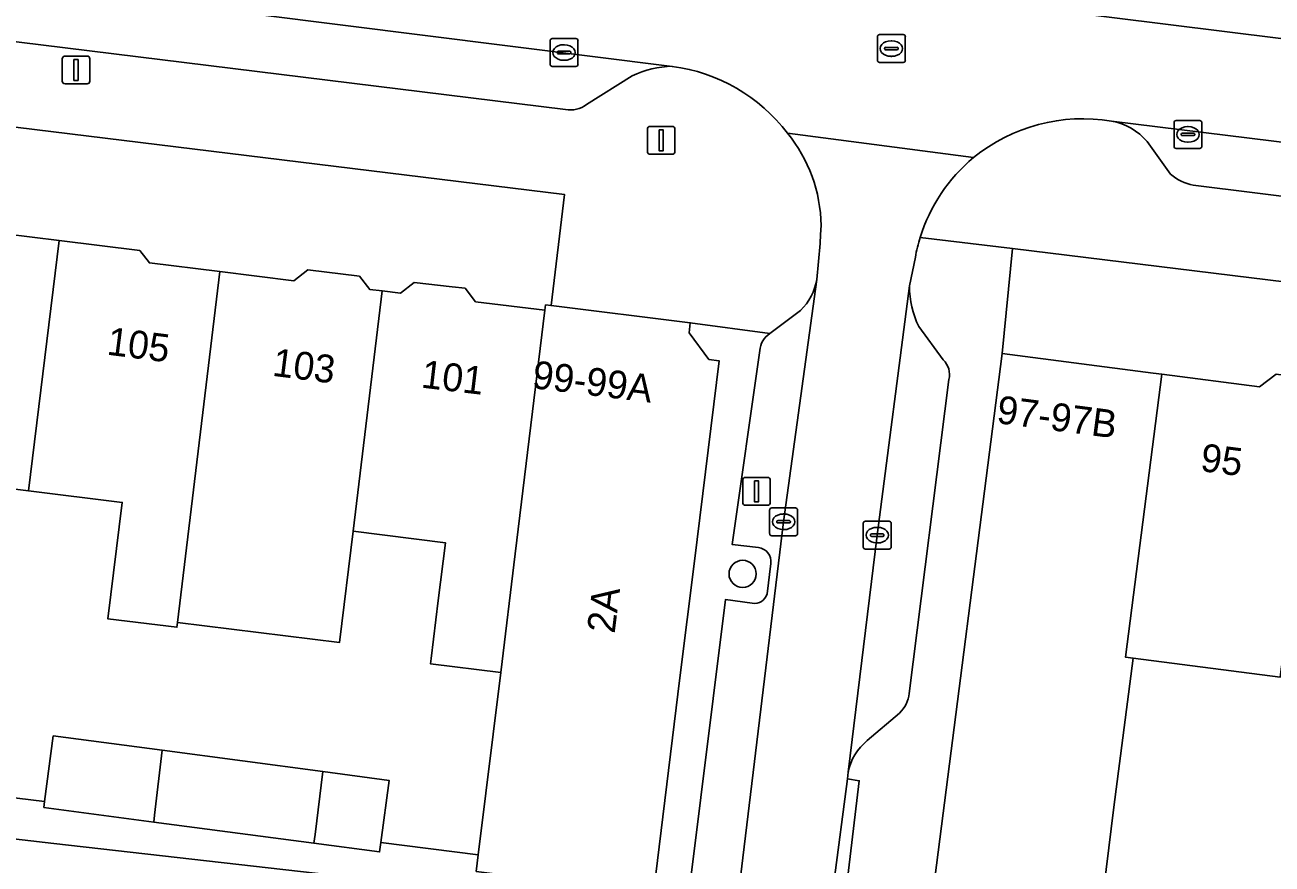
# Model space of a CAD drawing. Extents: x 158086 to 159499, y 382904 to 383981.
# Drawn here: x 158484.67 to 158529.42, y 383350.79 to 383380.92 of the extents above; entities that cross this region are included whole.
import ezdxf

# ---------------------------------------------------------------- set-up
doc = ezdxf.new("R2010")
doc.units = 0
for name, color, linetype in [('IMGEO_Berm_groen', 7, 'Continuous'), ('IMGEO_Boom', 7, 'Continuous'), ('IMGEO_Erf', 7, 'Continuous'), ('IMGEO_Kolk', 7, 'Continuous'), ('IMGEO_Lichtmast', 7, 'Continuous'), ('IMGEO_Pand', 7, 'Continuous'), ('IMGEO_Pand_nummerreeks', 7, 'Continuous'), ('IMGEO_Parkeervlak_open', 7, 'Continuous'), ('IMGEO_Rijbaan_lokaal_gesloten', 7, 'Continuous'), ('IMGEO_Rijbaan_lokaal_open', 7, 'Continuous'), ('IMGEO_Rioolput', 7, 'Continuous'), ('IMGEO_Voetpad_open', 7, 'Continuous')]:
    doc.layers.add(name, color=color, linetype=linetype)

msp = doc.modelspace()

# ---------------------------------------------------------------- linework, layer by layer
at = {"layer": 'IMGEO_Berm_groen'}
msp.add_lwpolyline([(158538.64, 383385.899), (158510.146, 383389.39), (158509.228, 383382.991), (158538.003, 383379.406), (158577.958, 383374.428), (158581.369, 383374.024)], dxfattribs=at)
at = {"layer": 'IMGEO_Boom'}
msp.add_circle((158510.421, 383361.21), 0.489, dxfattribs=at)
at = {"layer": 'IMGEO_Erf'}
for points in [[(158480.073, 383373.9), (158485.894, 383373.18), (158488.787, 383372.822), (158489.135, 383372.376), (158491.668, 383372.063), (158494.318, 383371.735), (158494.821, 383372.127), (158496.669, 383371.899), (158497.039, 383371.424), (158497.49, 383371.368), (158498.142, 383371.288), (158498.639, 383371.676), (158500, 383371.52), (158500.464, 383371.467), (158500.841, 383370.983), (158503.327, 383370.676), (158503.351, 383370.87), (158503.549, 383370.846), (158504.029, 383374.837), (158462.868, 383379.879)], [(158537.16, 383370.801), (158520.1, 383372.893), (158519.734, 383369.12), (158525.15, 383368.417), (158525.457, 383368.377), (158528.965, 383367.922), (158529.558, 383368.379)], [(158477.499, 383354.002), (158485.376, 383353.038), (158485.688, 383355.396), (158489.594, 383354.878), (158495.356, 383354.115), (158497.737, 383353.799), (158497.44, 383351.563), (158500.936, 383351.127), (158501.745, 383357.675), (158499.22, 383357.987), (158499.243, 383358.177), (158499.499, 383360.254), (158499.756, 383362.331), (158496.441, 383362.741), (158495.956, 383358.749), (158490.142, 383359.468), (158490.121, 383359.295), (158487.642, 383359.602), (158488.158, 383363.779), (158484.801, 383364.194), (158481.895, 383364.553)], [(158529.707, 383357.503), (158524.428, 383358.187), (158523.734, 383352.833), (158523.29, 383349.142), (158528.585, 383348.506), (158528.62, 383348.804), (158531.681, 383348.425)], [(158488.132, 383321.013), (158488.727, 383325.948), (158487.288, 383326.121), (158487.62, 383328.868), (158491.905, 383328.351), (158492.147, 383330.352), (158492.742, 383335.268), (158488.847, 383335.738), (158489.46, 383340.827), (158493.357, 383340.357), (158493.838, 383340.299), (158493.852, 383340.414), (158494.208, 383343.334), (158494.465, 383345.441), (158495.077, 383350.462), (158485.705, 383351.537), (158482.088, 383351.952)]]:
    msp.add_lwpolyline(points, dxfattribs=at)
at = {"layer": 'IMGEO_Kolk'}
for p, q in [((158503.512, 383379.503), (158503.512, 383380.355)), ((158503.587, 383380.429), (158504.439, 383380.429)), ((158504.513, 383380.355), (158504.513, 383379.503)), ((158503.771, 383379.923), (158503.771, 383379.935)), ((158504.209, 383379.886), (158503.811, 383379.886)), ((158503.814, 383379.972), (158504.212, 383379.972)), ((158504, 383380.209), (158504.025, 383380.209)), ((158504.255, 383379.935), (158504.255, 383379.923)), ((158504.439, 383379.429), (158503.587, 383379.429)), ((158504.023, 383379.649), (158503.998, 383379.649)), ((158525.899, 383376.562), (158525.899, 383377.414)), ((158525.974, 383377.488), (158526.826, 383377.488)), ((158526.387, 383377.268), (158526.412, 383377.268)), ((158526.9, 383377.414), (158526.9, 383376.562)), ((158526.158, 383376.982), (158526.158, 383376.994)), ((158526.596, 383376.945), (158526.198, 383376.945)), ((158526.201, 383377.031), (158526.599, 383377.031)), ((158526.41, 383376.708), (158526.385, 383376.708)), ((158526.642, 383376.994), (158526.642, 383376.982)), ((158526.826, 383376.488), (158525.974, 383376.488)), ((158511.39, 383362.656), (158511.39, 383363.508)), ((158511.465, 383363.582), (158512.317, 383363.582)), ((158511.878, 383363.362), (158511.903, 383363.362)), ((158512.391, 383363.508), (158512.391, 383362.656)), ((158511.649, 383363.076), (158511.649, 383363.088)), ((158512.087, 383363.039), (158511.689, 383363.039)), ((158511.692, 383363.125), (158512.09, 383363.125)), ((158511.901, 383362.802), (158511.876, 383362.802)), ((158512.133, 383363.088), (158512.133, 383363.076)), ((158514.749, 383362.177), (158514.749, 383363.029)), ((158514.824, 383363.103), (158515.676, 383363.103)), ((158515.237, 383362.883), (158515.262, 383362.883)), ((158515.75, 383363.029), (158515.75, 383362.177)), ((158512.317, 383362.582), (158511.465, 383362.582)), ((158515.008, 383362.597), (158515.008, 383362.609)), ((158515.446, 383362.56), (158515.048, 383362.56)), ((158515.051, 383362.646), (158515.449, 383362.646)), ((158515.26, 383362.323), (158515.235, 383362.323)), ((158515.492, 383362.609), (158515.492, 383362.597)), ((158515.676, 383362.103), (158514.824, 383362.103))]:
    msp.add_line(p, q, dxfattribs=at)
for points in [[(158503.512, 383379.503), (158503.512, 383380.355)], [(158503.587, 383380.429), (158504.439, 383380.429)], [(158504.513, 383380.355), (158504.513, 383379.503)], [(158504.439, 383379.429), (158503.587, 383379.429)], [(158525.899, 383376.562), (158525.899, 383377.414)], [(158525.974, 383377.488), (158526.826, 383377.488)], [(158526.9, 383377.414), (158526.9, 383376.562)], [(158526.826, 383376.488), (158525.974, 383376.488)], [(158511.39, 383362.656), (158511.39, 383363.508)], [(158511.465, 383363.582), (158512.317, 383363.582)], [(158512.391, 383363.508), (158512.391, 383362.656)], [(158514.749, 383362.177), (158514.749, 383363.029)], [(158514.824, 383363.103), (158515.676, 383363.103)], [(158515.75, 383363.029), (158515.75, 383362.177)], [(158512.317, 383362.582), (158511.465, 383362.582)], [(158515.676, 383362.103), (158514.824, 383362.103)]]:
    msp.add_lwpolyline(points, dxfattribs=at)
for centre, radius, start, end in [((158503.589, 383380.353), 0.0765, 91.552, 178.448), ((158503.589, 383380.353), 0.0765, 91.552, 178.448), ((158504.437, 383380.353), 0.0765, 1.552, 88.448), ((158504.437, 383380.353), 0.0765, 1.552, 88.448), ((158503.811, 383379.932), 0.0403, 85.8775, 175.7526), ((158503.808, 383379.922), 0.0366, 178.938, 274.7102), ((158504.212, 383379.929), 0.043, 264.8664, 352.4533), ((158504.216, 383379.934), 0.0386, 1.7309, 96.639), ((158503.589, 383379.505), 0.0765, 181.552, 268.448), ((158503.589, 383379.505), 0.0765, 181.552, 268.448), ((158504.437, 383379.505), 0.0765, 271.552, 358.448), ((158504.437, 383379.505), 0.0765, 271.552, 358.448), ((158525.976, 383377.412), 0.0765, 91.552, 178.448), ((158525.976, 383377.412), 0.0765, 91.552, 178.448), ((158526.824, 383377.412), 0.0765, 1.552, 88.448), ((158526.824, 383377.412), 0.0765, 1.552, 88.448), ((158526.198, 383376.991), 0.0403, 85.8775, 175.7526), ((158526.195, 383376.981), 0.0366, 178.938, 274.7102), ((158526.599, 383376.988), 0.043, 264.8664, 352.4533), ((158526.603, 383376.993), 0.0386, 1.7309, 96.639), ((158525.976, 383376.564), 0.0765, 181.552, 268.448), ((158525.976, 383376.564), 0.0765, 181.552, 268.448), ((158526.824, 383376.564), 0.0765, 271.552, 358.448), ((158526.824, 383376.564), 0.0765, 271.552, 358.448), ((158511.467, 383363.506), 0.0765, 91.552, 178.448), ((158511.467, 383363.506), 0.0765, 91.552, 178.448), ((158512.315, 383363.506), 0.0765, 1.552, 88.448), ((158512.315, 383363.506), 0.0765, 1.552, 88.448), ((158511.689, 383363.085), 0.0403, 85.8775, 175.7526), ((158511.686, 383363.075), 0.0366, 178.938, 274.7102), ((158512.09, 383363.082), 0.043, 264.8664, 352.4533), ((158512.094, 383363.087), 0.0386, 1.7309, 96.639), ((158514.826, 383363.027), 0.0765, 91.552, 178.448), ((158514.826, 383363.027), 0.0765, 91.552, 178.448), ((158515.674, 383363.027), 0.0765, 1.552, 88.448), ((158515.674, 383363.027), 0.0765, 1.552, 88.448), ((158511.467, 383362.658), 0.0765, 181.552, 268.448), ((158511.467, 383362.658), 0.0765, 181.552, 268.448), ((158512.315, 383362.658), 0.0765, 271.552, 358.448), ((158512.315, 383362.658), 0.0765, 271.552, 358.448), ((158515.048, 383362.606), 0.0403, 85.8775, 175.7526), ((158515.045, 383362.596), 0.0366, 178.938, 274.7102), ((158515.449, 383362.603), 0.043, 264.8664, 352.4533), ((158515.453, 383362.608), 0.0386, 1.7309, 96.639), ((158514.826, 383362.179), 0.0765, 181.552, 268.448), ((158514.826, 383362.179), 0.0765, 181.552, 268.448), ((158515.674, 383362.179), 0.0765, 271.552, 358.448), ((158515.674, 383362.179), 0.0765, 271.552, 358.448)]:
    msp.add_arc(centre, radius, start, end, dxfattribs=at)
for centre, major_axis, ratio, start_param, end_param in [((158503.999, 383379.929), (-0.387, 0.002), 0.722429, 4.712389, 7.853982), ((158504.024, 383379.929), (-0.39, 0.002), 0.717154, 1.570796, 4.712389), ((158526.386, 383376.988), (-0.387, 0.002), 0.722429, 4.712389, 7.853982), ((158526.411, 383376.988), (-0.39, 0.002), 0.717154, 1.570796, 4.712389), ((158511.877, 383363.082), (-0.387, 0.002), 0.722429, 4.712389, 7.853982), ((158511.902, 383363.082), (-0.39, 0.002), 0.717154, 1.570796, 4.712389), ((158515.236, 383362.603), (-0.387, 0.002), 0.722429, 4.712389, 7.853982), ((158515.261, 383362.603), (-0.39, 0.002), 0.717154, 1.570796, 4.712389)]:
    msp.add_ellipse(centre, major_axis=major_axis, ratio=ratio, start_param=start_param, end_param=end_param, dxfattribs=at)
at = {"layer": 'IMGEO_Lichtmast'}
for p, q in [((158486.108, 383379.803), (158486.898, 383379.803)), ((158486.898, 383379.803), (158486.108, 383379.803)), ((158486.008, 383378.903), (158486.008, 383379.703)), ((158486.008, 383379.703), (158486.008, 383378.903)), ((158486.998, 383379.703), (158486.998, 383378.903)), ((158486.998, 383378.903), (158486.998, 383379.703)), ((158486.898, 383378.803), (158486.108, 383378.803)), ((158486.108, 383378.803), (158486.898, 383378.803)), ((158507.003, 383376.377), (158507.003, 383377.177)), ((158507.003, 383377.177), (158507.003, 383376.377)), ((158507.103, 383377.277), (158507.893, 383377.277)), ((158507.893, 383377.277), (158507.103, 383377.277)), ((158507.993, 383377.177), (158507.993, 383376.377)), ((158507.993, 383376.377), (158507.993, 383377.177)), ((158507.893, 383376.277), (158507.103, 383376.277)), ((158507.103, 383376.277), (158507.893, 383376.277)), ((158510.423, 383363.775), (158510.423, 383364.575)), ((158510.423, 383364.575), (158510.423, 383363.775)), ((158510.523, 383364.675), (158511.313, 383364.675)), ((158511.313, 383364.675), (158510.523, 383364.675)), ((158511.413, 383364.575), (158511.413, 383363.775)), ((158511.413, 383363.775), (158511.413, 383364.575)), ((158511.313, 383363.675), (158510.523, 383363.675)), ((158510.523, 383363.675), (158511.313, 383363.675))]:
    msp.add_line(p, q, dxfattribs=at)
for points in [[(158486.428, 383379.678), (158486.578, 383379.678), (158486.578, 383378.928), (158486.428, 383378.928), (158486.428, 383379.678)], [(158507.423, 383377.152), (158507.573, 383377.152), (158507.573, 383376.402), (158507.423, 383376.402), (158507.423, 383377.152)], [(158510.843, 383364.55), (158510.993, 383364.55), (158510.993, 383363.8), (158510.843, 383363.8), (158510.843, 383364.55)]]:
    msp.add_lwpolyline(points, dxfattribs=at)
for centre, start, end in [((158486.108, 383379.703), 90, 180), ((158486.108, 383379.703), 90, 180), ((158486.898, 383379.703), 0, 90), ((158486.898, 383379.703), 360, 90), ((158486.108, 383378.903), 180, 270), ((158486.108, 383378.903), 180, 270), ((158486.898, 383378.903), 270, 0), ((158486.898, 383378.903), 270, 0), ((158507.103, 383377.177), 90, 180), ((158507.103, 383377.177), 90, 180), ((158507.893, 383377.177), 0, 90), ((158507.893, 383377.177), 360, 90), ((158507.103, 383376.377), 180, 270), ((158507.103, 383376.377), 180, 270), ((158507.893, 383376.377), 270, 0), ((158507.893, 383376.377), 270, 0), ((158510.523, 383364.575), 90, 180), ((158510.523, 383364.575), 90, 180), ((158511.313, 383364.575), 0, 90), ((158511.313, 383364.575), 360, 90), ((158510.523, 383363.775), 180, 270), ((158510.523, 383363.775), 180, 270), ((158511.313, 383363.775), 270, 0), ((158511.313, 383363.775), 270, 0)]:
    msp.add_arc(centre, 0.1, start, end, dxfattribs=at)
at = {"layer": 'IMGEO_Pand'}
for points in [[(158485.894, 383373.18), (158480.073, 383373.9), (158478.979, 383364.903), (158478.466, 383360.682), (158481.372, 383360.322), (158481.895, 383364.553), (158484.801, 383364.194)], [(158491.668, 383372.063), (158489.135, 383372.376), (158488.787, 383372.822), (158485.894, 383373.18), (158484.801, 383364.194), (158488.158, 383363.779), (158487.642, 383359.602), (158490.121, 383359.295), (158490.142, 383359.468)], [(158497.49, 383371.368), (158497.039, 383371.424), (158496.669, 383371.899), (158494.821, 383372.127), (158494.318, 383371.735), (158491.668, 383372.063), (158490.142, 383359.468), (158495.956, 383358.749), (158496.441, 383362.741)], [(158503.327, 383370.676), (158500.841, 383370.983), (158500.464, 383371.467), (158500, 383371.52), (158498.639, 383371.676), (158498.142, 383371.288), (158497.49, 383371.368), (158496.441, 383362.741), (158499.756, 383362.331), (158499.499, 383360.254), (158499.243, 383358.177), (158499.22, 383357.987), (158501.745, 383357.675), (158502.263, 383361.935)], [(158509.577, 383368.866), (158509.21, 383368.911), (158508.497, 383369.862), (158508.542, 383370.23), (158503.549, 383370.846), (158503.351, 383370.87), (158503.327, 383370.676), (158502.263, 383361.935), (158501.745, 383357.675), (158500.936, 383351.127), (158500.862, 383350.529), (158507.233, 383349.742), (158507.29, 383350.336), (158508.172, 383357.482), (158508.689, 383361.668)], [(158525.457, 383368.377), (158525.15, 383368.417), (158519.734, 383369.12), (158517.21, 383349.447), (158522.175, 383348.851), (158523.24, 383348.723), (158523.29, 383349.142), (158523.734, 383352.833), (158524.428, 383358.187), (158524.154, 383358.223)], [(158531.078, 383368.182), (158529.558, 383368.379), (158528.965, 383367.922), (158525.457, 383368.377), (158524.154, 383358.223), (158524.428, 383358.187), (158529.707, 383357.503)], [(158489.594, 383354.878), (158485.688, 383355.396), (158485.376, 383353.038), (158485.348, 383352.827), (158489.293, 383352.304), (158489.321, 383352.555)], [(158495.356, 383354.115), (158489.594, 383354.878), (158489.321, 383352.555), (158489.293, 383352.304), (158495.038, 383351.543), (158495.077, 383351.858)], [(158495.077, 383351.858), (158495.038, 383351.543), (158497.396, 383351.231), (158497.44, 383351.563), (158497.737, 383353.799), (158495.356, 383354.115)]]:
    msp.add_lwpolyline(points, close=True, dxfattribs=at)
at = {"layer": 'IMGEO_Parkeervlak_open'}
for points in [[(158507.896, 383379.433), (158463.372, 383385.022)], [(158466.503, 383382.527), (158504.059, 383377.884)], [(158504.818, 383378.062), (158506.458, 383379.087)], [(158577.071, 383370.879), (158537.643, 383375.74), (158523.656, 383377.465)], [(158524.936, 383376.731), (158525.776, 383375.558)], [(158526.589, 383375.166), (158537.455, 383373.818), (158573.886, 383369.296)], [(158506.884, 383321.754), (158511.891, 383363.082), (158513.087, 383371.78)], [(158516.412, 383371.549), (158515.248, 383362.604), (158514.207, 383354.088)], [(158512.496, 383370.669), (158511.394, 383369.843)], [(158517.619, 383368.892), (158516.744, 383370.09)], [(158511.034, 383369.228), (158510.049, 383362.264), (158510.989, 383362.16)], [(158516.396, 383356.923), (158517.819, 383368.191)], [(158511.432, 383361.589), (158511.301, 383360.491)], [(158510.764, 383360.158), (158509.802, 383360.29), (158508.481, 383349.634), (158509.471, 383349.521)], [(158514.892, 383355.228), (158516.05, 383356.217)]]:
    msp.add_lwpolyline(points, dxfattribs=at)
for centre, radius, start, end in [((158507.955, 383376.028), 3.406, 90.9888, 116.069), ((158504.24, 383378.82), 0.954, 259.0693, 307.3275), ((158523.29, 383375.344), 2.153, 40.1271, 80.2097), ((158526.972, 383376.998), 1.872, 230.3077, 258.2088), ((158511.03, 383372.162), 2.092, 314.4875, 349.4907), ((158519.489, 383371.482), 3.078, 178.7525, 206.8865), ((158511.836, 383369.171), 0.804, 123.3545, 175.959), ((158517.14, 383368.376), 0.703, 344.7185, 47.1291), ((158510.919, 383361.648), 0.516, 353.3898, 82.2211), ((158510.843, 383360.63), 0.479, 260.4958, 343.1113), ((158515.212, 383357.066), 1.193, 314.6488, 353.1337), ((158516.069, 383353.745), 1.893, 128.4325, 169.5661)]:
    msp.add_arc(centre, radius, start, end, dxfattribs=at)
at = {"layer": 'IMGEO_Rijbaan_lokaal_gesloten'}
for points in [[(158523.656, 383377.465), (158537.643, 383375.74), (158577.071, 383370.879), (158577.506, 383370.825), (158577.958, 383374.428), (158538.003, 383379.406), (158509.228, 383382.991), (158507.312, 383383.231), (158463.867, 383388.573), (158463.372, 383385.022), (158507.896, 383379.433)], [(158512.029, 383377.038), (158518.703, 383376.156)]]:
    msp.add_lwpolyline(points, dxfattribs=at)
for centre, radius, start, end in [((158507.066, 383373.237), 6.251, 37.4457, 82.3712), ((158522.625, 383371.341), 6.21, 80.4428, 129.165)]:
    msp.add_arc(centre, radius, start, end, dxfattribs=at)
at = {"layer": 'IMGEO_Rijbaan_lokaal_open'}
for points in [[(158518.703, 383376.156), (158512.029, 383377.038)], [(158513.235, 383373.724), (158513.22, 383373.391), (158513.205, 383373.07), (158513.087, 383371.78), (158511.891, 383363.082), (158506.884, 383321.754), (158510.271, 383321.33), (158510.364, 383321.557), (158510.785, 383325.784), (158513.247, 383346.183), (158513.687, 383350.119), (158514.179, 383353.86), (158514.207, 383354.088), (158515.248, 383362.604), (158516.412, 383371.549), (158516.618, 383372.578)]]:
    msp.add_lwpolyline(points, dxfattribs=at)
for centre, radius, start, end in [((158507.848, 383373.64), 5.388, 0.8932, 39.1007), ((158522.582, 383371.498), 6.062, 129.7822, 162.773), ((158522.53, 383371.518), 6.007, 162.8108, 169.8343)]:
    msp.add_arc(centre, radius, start, end, dxfattribs=at)
at = {"layer": 'IMGEO_Rioolput'}
for p, q in [((158515.257, 383379.646), (158515.257, 383380.498)), ((158515.332, 383380.572), (158516.184, 383380.572)), ((158515.745, 383380.352), (158515.77, 383380.352)), ((158516.258, 383380.498), (158516.258, 383379.646)), ((158515.516, 383380.066), (158515.516, 383380.078)), ((158515.954, 383380.029), (158515.556, 383380.029)), ((158515.559, 383380.115), (158515.957, 383380.115)), ((158515.768, 383379.792), (158515.743, 383379.792)), ((158516, 383380.078), (158516, 383380.066)), ((158516.184, 383379.572), (158515.332, 383379.572))]:
    msp.add_line(p, q, dxfattribs=at)
for points in [[(158515.257, 383379.646), (158515.257, 383380.498)], [(158515.332, 383380.572), (158516.184, 383380.572)], [(158516.258, 383380.498), (158516.258, 383379.646)], [(158516.184, 383379.572), (158515.332, 383379.572)]]:
    msp.add_lwpolyline(points, dxfattribs=at)
for centre, radius, start, end in [((158515.334, 383380.496), 0.0765, 91.552, 178.448), ((158515.334, 383380.496), 0.0765, 91.552, 178.448), ((158516.182, 383380.496), 0.0765, 1.552, 88.448), ((158516.182, 383380.496), 0.0765, 1.552, 88.448), ((158515.556, 383380.075), 0.0403, 85.8775, 175.7526), ((158515.553, 383380.065), 0.0366, 178.938, 274.7102), ((158515.957, 383380.072), 0.043, 264.8664, 352.4533), ((158515.961, 383380.077), 0.0386, 1.7309, 96.639), ((158515.334, 383379.648), 0.0765, 181.552, 268.448), ((158515.334, 383379.648), 0.0765, 181.552, 268.448), ((158516.182, 383379.648), 0.0765, 271.552, 358.448), ((158516.182, 383379.648), 0.0765, 271.552, 358.448)]:
    msp.add_arc(centre, radius, start, end, dxfattribs=at)
for centre, major_axis, ratio, start_param, end_param in [((158515.744, 383380.072), (-0.387, 0.002), 0.722429, 4.712389, 7.853982), ((158515.769, 383380.072), (-0.39, 0.002), 0.717154, 1.570796, 4.712389)]:
    msp.add_ellipse(centre, major_axis=major_axis, ratio=ratio, start_param=start_param, end_param=end_param, dxfattribs=at)
at = {"layer": 'IMGEO_Voetpad_open'}
for points in [[(158504.059, 383377.884), (158466.503, 383382.527)], [(158453.112, 383381.05), (158456.761, 383380.612), (158462.868, 383379.879), (158504.029, 383374.837), (158503.549, 383370.846), (158508.542, 383370.23), (158511.394, 383369.843), (158512.496, 383370.669)], [(158506.458, 383379.087), (158504.818, 383378.062)], [(158525.776, 383375.558), (158524.936, 383376.731)], [(158537.455, 383373.818), (158526.589, 383375.166)], [(158513.087, 383371.78), (158513.205, 383373.07), (158513.22, 383373.391), (158513.235, 383373.724)], [(158508.652, 383277.913), (158509.061, 383281.327), (158509.196, 383282.453), (158517.077, 383348.332), (158517.21, 383349.447), (158519.734, 383369.12), (158520.1, 383372.893), (158516.792, 383373.293)], [(158516.792, 383373.293), (158520.1, 383372.893), (158537.16, 383370.801), (158580.335, 383365.501)], [(158516.618, 383372.578), (158516.412, 383371.549)], [(158511.394, 383369.843), (158508.542, 383370.23), (158508.497, 383369.862), (158509.21, 383368.911), (158509.577, 383368.866), (158508.689, 383361.668), (158508.172, 383357.482), (158507.29, 383350.336), (158507.233, 383349.742), (158507.162, 383348.995), (158507.33, 383348.969), (158500, 383290.217), (158498.634, 383279.267), (158498.484, 383278.066), (158498.201, 383275.747), (158497.468, 383270.066), (158496.369, 383261.093), (158495.88, 383257.124), (158498.978, 383256.786), (158499.061, 383257.447), (158499.527, 383261.181)], [(158516.744, 383370.09), (158517.619, 383368.892)], [(158510.989, 383362.16), (158510.049, 383362.264), (158511.034, 383369.228)], [(158517.819, 383368.191), (158516.396, 383356.923)], [(158511.301, 383360.491), (158511.432, 383361.589)], [(158509.471, 383349.521), (158508.481, 383349.634), (158509.802, 383360.29), (158510.764, 383360.158)], [(158516.05, 383356.217), (158514.892, 383355.228)], [(158482.088, 383351.952), (158485.705, 383351.537), (158495.077, 383350.462), (158499.321, 383349.975), (158500, 383349.89), (158504.282, 383349.355), (158507.162, 383348.995), (158507.233, 383349.742), (158500.862, 383350.529), (158500.936, 383351.127), (158497.44, 383351.563), (158497.396, 383351.231), (158495.038, 383351.543), (158489.293, 383352.304), (158485.348, 383352.827), (158485.376, 383353.038), (158477.499, 383354.002)], [(158514.207, 383354.088), (158514.179, 383353.86), (158514.603, 383353.783), (158514.162, 383350.058), (158513.687, 383350.119)]]:
    msp.add_lwpolyline(points, dxfattribs=at)
msp.add_lwpolyline([(158513.687, 383350.119), (158514.162, 383350.058), (158514.603, 383353.783), (158514.179, 383353.86)], close=True, dxfattribs=at)
for centre, radius, start, end in [((158507.955, 383376.028), 3.406, 90.9888, 116.069), ((158507.066, 383373.237), 6.251, 37.4457, 82.3712), ((158504.24, 383378.82), 0.954, 259.0693, 307.3275), ((158522.625, 383371.341), 6.21, 80.4428, 129.165), ((158523.29, 383375.344), 2.153, 40.1271, 80.2097), ((158507.848, 383373.64), 5.388, 0.8932, 39.1007), ((158522.582, 383371.498), 6.062, 129.7822, 162.773), ((158526.972, 383376.998), 1.872, 230.3077, 258.2088), ((158522.53, 383371.518), 6.007, 162.8108, 169.8343), ((158511.03, 383372.162), 2.092, 314.4875, 349.4907), ((158519.489, 383371.482), 3.078, 178.7525, 206.8865), ((158511.836, 383369.171), 0.804, 123.3545, 175.959), ((158517.14, 383368.376), 0.703, 344.7185, 47.1291), ((158510.919, 383361.648), 0.516, 353.3898, 82.2211), ((158510.843, 383360.63), 0.479, 260.4958, 343.1113), ((158515.212, 383357.066), 1.193, 314.6488, 353.1337), ((158516.069, 383353.745), 1.893, 128.4325, 169.5661)]:
    msp.add_arc(centre, radius, start, end, dxfattribs=at)

# ---------------------------------------------------------------- texts
at = {"layer": 'IMGEO_Pand_nummerreeks'}
for s, rotation, p in [('105', 352.712, (158487.58, 383369.086)), ('103', 352.712, (158493.517, 383368.327)), ('101', 353.2391, (158498.857, 383367.903)), ('99-99A', 352.9698, (158502.84, 383367.884)), ('97-97B', 352.6031, (158519.503, 383366.629)), ('95', 352.6088, (158526.813, 383364.91)), ('2A', 82.9815, (158505.826, 383359.05))]:
    msp.add_text(s, height=1, rotation=rotation, dxfattribs=at).set_placement(p)

doc.saveas('drawing.dxf')
